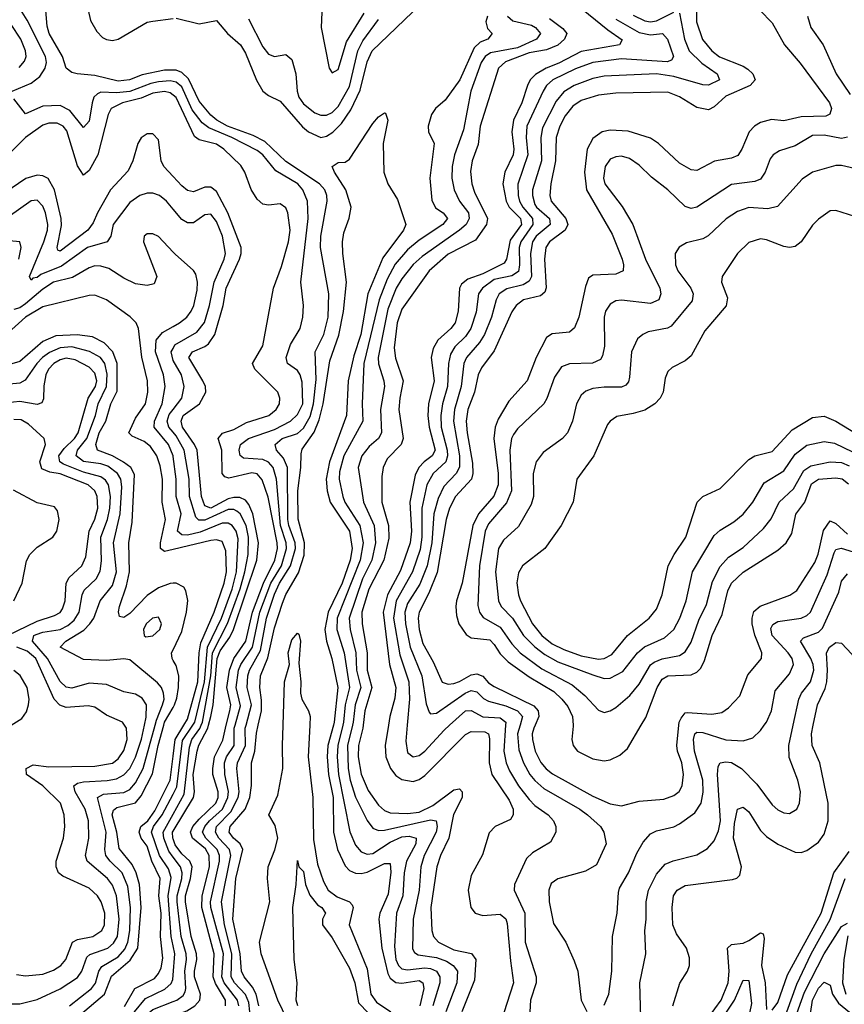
# Model space of a CAD drawing. Header units: inches. Extents: x 884549 to 1028252, y 526810 to 653624.
# Tile 743 of 1056: x 999470 to 1002319, y 589036 to 592437. Entities that reach past the tile are written whole.
import ezdxf

# ---------------------------------------------------------------- set-up
doc = ezdxf.new("R2010")
doc.units = ezdxf.units.IN
doc.header["$MEASUREMENT"] = 0
for name, color, linetype in [('A9598', 7, 'Continuous'), ('A9599', 7, 'Continuous'), ('B0508', 7, 'Continuous'), ('B0509', 7, 'Continuous')]:
    doc.layers.add(name, color=color, linetype=linetype)

msp = doc.modelspace()

# ---------------------------------------------------------------- linework, layer by layer
at = {"layer": 'A9598', "color": 5}
for points, elevation in [([(999410, 589037.7), (999470, 589036.9), (999530, 589052.1), (999610, 589088.9), (999670, 589127.9), (999685.1, 589150), (999701.5, 589198.5), (999711.9, 589208.1), (999774.4, 589230), (999793.7, 589246.3), (999808.3, 589270), (999814, 589330), (999804.9, 589410), (999790, 589447), (999773, 589470), (999703.4, 589530), (999697.5, 589550), (999708.3, 589610), (999708.1, 589670), (999696.6, 589710), (999661.1, 589770), (999657.4, 589790), (999670, 589799.4), (999690, 589804.4), (999771.8, 589808.2), (999804.9, 589815.1), (999830, 589828.8), (999850, 589849.7), (999870, 589889.6), (999891.2, 589951.2), (999901.4, 590000)], 2160), ([(999458.3, 589138.3), (999490, 589133.9), (999550, 589139.9), (999586.3, 589153.7), (999612.5, 589170), (999629.4, 589190.6), (999651.9, 589250), (999670, 589259.7), (999722.4, 589270), (999753.1, 589290), (999763.4, 589310), (999763.7, 589350), (999751.4, 589390), (999738.9, 589410), (999710, 589437.3), (999618.4, 589478.4), (999603.9, 589490), (999595.4, 589510), (999595.9, 589530), (999620.8, 589610), (999626, 589650), (999623.2, 589690), (999610.4, 589730), (999550, 589789.9), (999493.3, 589830), (999491.9, 589850), (999516.7, 589863.3), (999570, 589856.4), (999730, 589858.8), (999790, 589868.8), (999810, 589883.3), (999830, 589912.7), (999841, 589950), (999839.1, 589990), (999832.2, 590000)], 2180), ([(999642.2, 589030), (999718.2, 589090), (999731.3, 589108.7), (999743.6, 589150), (999753.8, 589166.2), (999810, 589199.8), (999833.4, 589226.5), (999844, 589250), (999850, 589290), (999852.4, 589370), (999843, 589443), (999824.3, 589490), (999782, 589530), (999767.5, 589550), (999764.1, 589570), (999768.3, 589630), (999738.3, 589750), (999758.9, 589761.1), (999830, 589767.4), (999850, 589777.7), (999870, 589801.1), (999896.7, 589850), (999937.9, 590000)], 2140), ([(999680.2, 588999.8), (999763.1, 589070), (999787.1, 589132.9), (999852.1, 589187.9), (999877.9, 589230), (999889.4, 589370), (999883.5, 589450), (999872.2, 589490), (999858.5, 589518.5), (999813.3, 589573.3), (999806, 589630), (999789.8, 589690.2), (999793.8, 589706.2), (999805, 589715.1), (999870, 589732.1), (999890, 589756.3), (999928.3, 589831.7), (999948.3, 589930), (999967.5, 590000)], 2120), ([(999831.8, 589028.2), (999867.6, 589090), (999935.1, 589124.9), (999950, 589141.7), (999958.8, 589161.2), (999964.6, 589195.4), (999956.9, 589270), (999958.7, 589350), (999950.8, 589410), (999955.4, 589470), (999926.5, 589530), (999910, 589581.8), (999889.8, 589610), (999883.1, 589630), (999888, 589650), (999912.1, 589670), (999936.5, 589703.5), (999990, 589810), (1000000, 589893.3)], 2080), ([(1000000, 589237.7), (999992.8, 589270), (999982.8, 589410), (999993.5, 589473.5), (999983.7, 589503.7), (999953.5, 589550), (999925.4, 589630), (999932.3, 589650), (999962.7, 589690), (1000000, 589761.9)], 2060), ([(1000000, 589544.3), (999984.8, 589564.8), (999967.4, 589610), (999965.2, 589630), (1000000, 589693)], 2040), ([(1000000, 589607.3), (999999.1, 589610), (999998, 589630), (1000000, 589633.3)], 2020), ([(1000000, 588402.6), (999969, 588450), (999912.5, 588647.5), (999902.8, 588702.8), (999890, 588726.8), (999859.3, 588739.3), (999738.9, 588758.9), (999712.6, 588770), (999701.8, 588790), (999728.3, 588830), (999752.9, 588890), (999805, 588955), (999866.7, 589010), (999904, 589056), (999971.9, 589088.1), (999992.8, 589107.2), (999998.7, 589121.3), (1000000, 589136.6)], 2060), ([(1000000, 588576.2), (999994.4, 588610), (999955.6, 588735.6), (999936.6, 588770), (999910, 588788), (999870, 588797.7), (999787.8, 588787.8), (999773.7, 588793.7), (999767.5, 588810), (999782.5, 588857.5), (999849.1, 588950.9), (999930, 589017.8), (1000000, 589044.9)], 2040)]:
    msp.add_lwpolyline(points, dxfattribs=dict(at, elevation=elevation))
at = {"layer": 'A9599', "color": 5}
for points, elevation in [([(1000000, 592262.8), (999970, 592262.5), (999892.8, 592247.2), (999848.9, 592230), (999810, 592225.5), (999730, 592244.8), (999669, 592250), (999650, 592254.8), (999630, 592269.8), (999617.5, 592310), (999572.1, 592390), (999564.6, 592415.4), (999545, 592650)], 1940), ([(999443.5, 592190), (999510, 592218.6), (999539, 592241), (999558.1, 592270), (999562, 592290), (999558.6, 592310), (999495.4, 592435.4), (999472.3, 592472.3), (999401.2, 592541.2)], 1960), ([(999706.7, 592470), (999714.6, 592434.6), (999736, 592396), (999756.3, 592376.3), (999770, 592368.4), (999790, 592365), (999810, 592370.6), (999910, 592428.5), (999930, 592432.8), (1000000, 592441.8)], 1940), ([(999468.2, 592271.8), (999486.5, 592293.5), (999491.8, 592310), (999490.3, 592330), (999474.2, 592370), (999440.3, 592420.3)], 1980), ([(1000000, 592223.8), (999990, 592225.7), (999950, 592222.9), (999922.9, 592217.1), (999850, 592189.6), (999804.2, 592184.2), (999750, 592187.1), (999738.4, 592181.6), (999726.5, 592170), (999719.8, 592150), (999710, 592086.9), (999690, 592064.9), (999643.2, 592123.2), (999610, 592141.3), (999550, 592138.7), (999490, 592112), (999450, 592163.9)], 1960), ([(1000000, 592176.5), (999990, 592184.6), (999970, 592189.5), (999930, 592184), (999890, 592166.5), (999825.1, 592150), (999785.6, 592130), (999775.8, 592110), (999739.9, 591970), (999710, 591916.5), (999690, 591900.7), (999670, 591932.9), (999633.2, 592053.2), (999619.9, 592070), (999599.4, 592079.4), (999570, 592080.1), (999550, 592073.1), (999489.4, 592030.6), (999430, 591970.3)], 1980), ([(1000000, 591896.1), (999968.5, 591930), (999959, 591950), (999950, 592022.4), (999930, 592042.6), (999910, 592042.7), (999890, 592028.9), (999878.3, 592010), (999861.2, 591950), (999844.7, 591915.3), (999784.1, 591850), (999738.6, 591770), (999724.2, 591735.8), (999705.5, 591710), (999610, 591637.5), (999601.6, 591641.6), (999598.8, 591650), (999613.8, 591726.2), (999612.9, 591750), (999590, 591850), (999568.6, 591888.6), (999550, 591898), (999530, 591900.1), (999491.6, 591888.4), (999370, 591806.9)], 2020), ([(1000000, 591782.7), (999976.7, 591810), (999953.2, 591830), (999930, 591838.3), (999910, 591837.6), (999885, 591830), (999850, 591805.8), (999792.6, 591730), (999784.7, 591690), (999771.6, 591670), (999704.2, 591650), (999613.9, 591586.1), (999543.3, 591556.7), (999530, 591546.5), (999515.7, 591544.3), (999510, 591537.6), (999503.6, 591550), (999553.6, 591670), (999565.7, 591710), (999566.9, 591730), (999558.9, 591770), (999550, 591793.5), (999530, 591813.9), (999510, 591811.6), (999430, 591754.8)], 2040), ([(1000000, 591633.9), (999950, 591688.7), (999930, 591697.7), (999910, 591697.2), (999900.3, 591690), (999897.2, 591670), (999943.9, 591550), (999935, 591525), (999910, 591518.5), (999870, 591525.2), (999830, 591544.1), (999777.9, 591577.9), (999750, 591586.2), (999730, 591586.5), (999710, 591579.9), (999652.8, 591547.2), (999586.5, 591530), (999550, 591506.7), (999490, 591455.5), (999470, 591442), (999450, 591436.2)], 2060), ([(999466.9, 591610), (999475.3, 591650), (999470, 591669.6), (999410, 591675.7)], 2060), ([(1000000, 590607.3), (999970, 590600.3), (999956.4, 590610), (999956, 590630), (999973.9, 590710), (999962.7, 590770), (999963.6, 590850), (999955.4, 590895.4), (999943.9, 590930), (999922.2, 590962.2), (999899.8, 590979.8), (999858.5, 590998.5), (999847.1, 591010), (999870, 591060.4), (999904, 591110), (999912.1, 591150), (999911.5, 591190), (999891.4, 591271.4), (999880.1, 591370), (999872.6, 591390), (999851.2, 591411.2), (999769.6, 591469.6), (999730, 591485.6), (999710, 591485), (999550, 591444.8), (999490.1, 591410), (999430, 591355.2)], 2080), ([(1000000, 590927.9), (999999.7, 590930), (999984.5, 590970), (999935, 591030), (999935.3, 591050), (999961.7, 591110), (999972.7, 591170), (999966.4, 591210), (999939.7, 591290), (999941.3, 591330), (999963.4, 591356.6), (1000000, 591377.6)], 2060), ([(1000000, 590490.5), (999990, 590489.9), (999950, 590474.2), (999910, 590447.8), (999850, 590385.5), (999830, 590372.2), (999815.1, 590375.1), (999811.4, 590391.4), (999815.1, 590410), (999839, 590481), (999849.3, 590530), (999846.9, 590630), (999858.6, 590701.4), (999866, 590866), (999854, 590890), (999829, 590909), (999790.4, 590930), (999738.2, 590950), (999733.2, 590970), (999745, 591010), (999767.4, 591050), (999785.2, 591110), (999806.1, 591153.9), (999807.1, 591250), (999791.5, 591290), (999761.3, 591321.3), (999721.4, 591341.4), (999668.6, 591348.6), (999594.6, 591345.4), (999550, 591326), (999470, 591255.9), (999410, 591239)], 2120), ([(999937.9, 590000), (999942.6, 590017.4), (999963.6, 590070), (999968.8, 590090), (999967.1, 590110), (999959.7, 590130), (999946.4, 590146.4), (999850, 590225.5), (999829.3, 590229.3), (999770, 590223.5), (999690, 590226.3), (999609.9, 590270), (999629.1, 590290), (999691.4, 590328.6), (999712.2, 590350), (999725.9, 590370), (999748, 590430), (999790, 590482.7), (999804.8, 590530), (999794.2, 590630), (999817.5, 590730), (999823.1, 590823.1), (999819.5, 590850), (999807.5, 590870), (999774.9, 590894.9), (999750, 590902.9), (999690.6, 590910.6), (999665.2, 590930), (999670, 590950), (999701.7, 590990), (999731.6, 591070), (999741.2, 591110), (999770.3, 591169.7), (999772.6, 591212.6), (999763.9, 591250), (999749.5, 591270), (999711.3, 591291.3), (999650, 591307.1), (999610, 591303.9), (999572.6, 591287.4), (999549.2, 591270.8), (999529.3, 591250), (999488.2, 591191.8), (999470, 591182.1), (999410, 591175.6)], 2140), ([(1000000, 591260), (999993.8, 591290), (1000000, 591301.5)], 2040), ([(999901.4, 590000), (999907.1, 590027.1), (999907.8, 590070), (999893.1, 590093.1), (999870, 590107.1), (999830, 590115.4), (999770, 590141), (999710, 590145.6), (999650, 590128.1), (999630, 590131.4), (999610, 590151.2), (999566.4, 590230), (999514.5, 590290), (999519.2, 590310), (999526.4, 590313.6), (999550, 590321.8), (999610, 590330.8), (999635.9, 590344.1), (999657.7, 590362.3), (999675.7, 590390), (999685.9, 590450), (999693.2, 590466.8), (999734, 590506), (999748.1, 590531.9), (999752.8, 590567.2), (999749.7, 590650), (999773.7, 590710), (999781.2, 590750), (999783.5, 590790), (999776.3, 590830), (999766, 590846), (999750, 590858.3), (999690, 590873.9), (999621.7, 590901.7), (999608.5, 590910), (999604.6, 590930), (999624, 590956), (999659.2, 590990), (999671.6, 591010), (999706.2, 591130), (999731.4, 591170), (999736.1, 591190), (999730, 591216.6), (999710, 591237.4), (999661.6, 591261.6), (999630, 591267.6), (999610, 591262.3), (999588.1, 591250), (999569.5, 591230), (999559.8, 591210), (999552.7, 591172.7), (999552.1, 591127.9), (999545.9, 591114.1), (999530, 591107.6), (999470, 591118.6), (999426, 591114)], 2160), ([(1000000, 591011.8), (999984.8, 591030), (999979.1, 591050), (999986.6, 591073.4), (1000000, 591090.8)], 2040), ([(999427.9, 590310), (999530, 590359.6), (999590, 590378.6), (999610, 590389.7), (999618.3, 590401.7), (999627.5, 590430), (999630.6, 590490), (999641.2, 590510), (999684.3, 590550), (999698.7, 590581.3), (999710.1, 590669.9), (999730, 590711.5), (999740.1, 590750), (999737.9, 590790), (999729.3, 590810), (999706, 590830), (999610, 590867.9), (999574.1, 590874.1), (999546, 590886), (999539.5, 590910), (999559.5, 590970), (999554.7, 590990), (999500, 591040), (999474.7, 591054.7), (999450, 591056.3)], 2180), ([(999449.1, 590430), (999477.9, 590490), (999492.8, 590567.2), (999504.3, 590590), (999530, 590614.4), (999584.9, 590650), (999598, 590670), (999606, 590710), (999600.2, 590740.2), (999590, 590754), (999530, 590768.5), (999448.5, 590811.5)], 2220), ([(999832.2, 590000), (999825.3, 590010), (999770, 590035), (999730, 590061.8), (999707, 590067), (999630, 590060.7), (999608.6, 590068.6), (999589.5, 590089.5), (999525.3, 590230), (999495.9, 590255.9), (999459.7, 590270)], 2180), ([(1000000, 590223.4), (999996.2, 590230), (999994.9, 590250), (1000000, 590260.7)], 2120), ([(999440.7, 590000), (999477.3, 590022.7), (999493.7, 590046.3), (999500.5, 590070), (999502.6, 590090), (999495.4, 590130), (999472, 590172), (999450, 590189.3)], 2220), ([(999967.5, 590000), (999970.2, 590009.8), (1000000, 590061)], 2120)]:
    msp.add_lwpolyline(points, dxfattribs=dict(at, elevation=elevation))
at = {"layer": 'A9599', "color": 5, "elevation": 2140}
msp.add_lwpolyline([(999950, 590372.7), (999928.4, 590370), (999907, 590350), (999897.5, 590330), (999899.5, 590310), (999905.6, 590305.6), (999930, 590308.1), (999954.5, 590330), (999959.5, 590350)], close=True, dxfattribs=at)
at = {"layer": 'B0508', "color": 5}
for points, elevation in [([(1000000, 589693), (1000038, 589762), (1000056.1, 589923.9), (1000065.2, 589950), (1000092, 589988.1), (1000096.9, 590000)], 2040), ([(1000000, 589893.3), (1000006.8, 589950), (1000037.3, 590000)], 2080), ([(1000000, 589633.3), (1000070.8, 589750), (1000074.3, 589770), (1000069.6, 589830), (1000082.6, 589910), (1000089, 589931), (1000119.8, 589990), (1000122.5, 590000)], 2020), ([(1000000, 589761.9), (1000013, 589787), (1000032.9, 589947.1), (1000068, 590000)], 2060), ([(1000181.3, 589030), (1000180.9, 589050), (1000147, 589107), (1000138.3, 589130), (1000142, 589210), (1000098.8, 589370), (1000100.7, 589410), (1000125.9, 589510), (1000125, 589550), (1000112.4, 589572.4), (1000066.7, 589610), (1000060.2, 589630), (1000068.5, 589650), (1000090, 589675.4), (1000147.3, 589730), (1000155.4, 589750), (1000155.2, 589770), (1000136.9, 589830), (1000137.6, 589850), (1000142.8, 589890), (1000171.3, 589948.7), (1000183.7, 590000)], 1980), ([(1000227.5, 589030), (1000222.2, 589050), (1000176.2, 589110), (1000168.6, 589130), (1000173.6, 589210), (1000130.1, 589370), (1000129.3, 589390), (1000160.8, 589530), (1000159.8, 589550), (1000151.9, 589570), (1000113.5, 589610), (1000102.1, 589630), (1000109.1, 589650), (1000125.9, 589670), (1000170.5, 589710), (1000189.6, 589750), (1000190.9, 589770.9), (1000178.9, 589830), (1000177.6, 589870), (1000184.4, 589890), (1000211, 589930), (1000211.1, 589990), (1000214, 590000)], 1960), ([(1000265.2, 589010), (1000261.7, 589041.7), (1000250, 589069.2), (1000212.1, 589110), (1000200.5, 589130), (1000203.4, 589210), (1000177.8, 589310), (1000167, 589390), (1000199.2, 589550), (1000194.4, 589570), (1000157.7, 589610), (1000146.1, 589630), (1000149.6, 589650), (1000199.8, 589700.2), (1000225.2, 589750), (1000228.2, 589770), (1000219.7, 589850), (1000222.3, 589870), (1000250, 589930), (1000249.2, 589990), (1000251.9, 590000)], 1940), ([(1000296.7, 589030), (1000286.5, 589070), (1000274.2, 589094.2), (1000245.1, 589130), (1000236.3, 589150), (1000232, 589210), (1000206.9, 589330), (1000217, 589470), (1000240.4, 589570), (1000232.1, 589590), (1000208.4, 589610), (1000193.2, 589630), (1000197, 589650), (1000249.1, 589710), (1000265.3, 589750), (1000271.4, 589791.4), (1000270.7, 589870), (1000282.1, 589910), (1000287.6, 589972.4), (1000293.9, 590000)], 1920), ([(1000410.7, 588950), (1000361.9, 589050), (1000304.2, 589210), (1000298.6, 589250), (1000334.2, 589390), (1000325.8, 589470), (1000328, 589510), (1000351.2, 589568.8), (1000361.5, 589610), (1000353.2, 589653.2), (1000330.6, 589690), (1000362, 589758), (1000379.3, 589850), (1000377.6, 589930), (1000380, 590000)], 1880), ([(1000472.6, 590000), (1000467.2, 589890), (1000482.7, 589750), (1000484.9, 589604.9), (1000499.5, 589519.5), (1000519.4, 589459.4), (1000536.3, 589430), (1000566.8, 589406.8), (1000609.5, 589389.5), (1000618.9, 589378.9), (1000622.2, 589370), (1000608.5, 589310), (1000670, 589158), (1000683.5, 589070), (1000703.3, 589043.3), (1000752.9, 589010)], 1880), ([(1000554, 590000), (1000535.2, 589930), (1000532.6, 589890), (1000537.5, 589830), (1000553.5, 589750), (1000554.6, 589630), (1000568.6, 589570), (1000594.1, 589514.1), (1000610, 589498.3), (1000630, 589488.2), (1000650, 589486.9), (1000670, 589491.5), (1000730, 589522), (1000750, 589522.4), (1000752.5, 589492.5), (1000743.7, 589416.3), (1000714.5, 589350), (1000711.2, 589330), (1000721.2, 589230), (1000742.5, 589142.5), (1000750, 589125.5), (1000770, 589110.6), (1000790, 589108.8), (1000850, 589117.8), (1000862.5, 589110), (1000865.9, 589090), (1000852, 589030)], 1920), ([(1000586.4, 590000), (1000568.7, 589930), (1000566.5, 589890), (1000571.4, 589830), (1000610.9, 589630.9), (1000630, 589585.1), (1000650, 589562), (1000670, 589554.3), (1000690, 589557.1), (1000750, 589595.6), (1000790, 589613.6), (1000816.2, 589616.2), (1000839.6, 589610), (1000838.3, 589590), (1000807, 589530), (1000798.2, 589490), (1000794.1, 589410), (1000772.2, 589350), (1000765.2, 589234.8), (1000769.9, 589189.9), (1000778.8, 589170), (1000790, 589158.4), (1000810, 589154.6), (1000870, 589161.8), (1000890, 589159.5), (1000910.4, 589150), (1000921.2, 589130), (1000921.7, 589110), (1000897.9, 589030)], 1940), ([(1000619.9, 590000), (1000602.8, 589930), (1000604.4, 589850), (1000611.7, 589810), (1000630.8, 589750.8), (1000670, 589670.8), (1000690, 589644.6), (1000710, 589636.1), (1000730, 589637.1), (1000890, 589672.5), (1000909.2, 589669.2), (1000912.6, 589650), (1000909, 589630), (1000867.8, 589550), (1000856.5, 589510), (1000850.3, 589430), (1000829.2, 589330), (1000827.6, 589227.6), (1000834, 589214), (1000846.4, 589206.4), (1000910, 589197.6), (1000944.3, 589184.3), (1000968.3, 589170), (1000983.2, 589150), (1000980.1, 589110), (1000942.6, 589010)], 1960), ([(1000656.4, 590000), (1000655.1, 589990), (1000641.2, 589930), (1000639.5, 589890), (1000650.2, 589830.2), (1000674.1, 589774.1), (1000710, 589723.4), (1000730, 589705.5), (1000750, 589697), (1000810, 589695.2), (1000850, 589699.9), (1000897.3, 589722.7), (1000970, 589777.1), (1000990, 589780.5), (1000998.9, 589770), (1000999.3, 589750), (1000968.8, 589691.3), (1000952.9, 589610), (1000924.2, 589550), (1000911.8, 589510), (1000890.6, 589370), (1000894.1, 589290), (1000900.3, 589270), (1000916.6, 589250), (1000970, 589223.8), (1001030.9, 589210.9), (1001046.5, 589190), (1001041.6, 589118.4), (1000997.2, 589010)], 1980), ([(1000744.2, 590000), (1000732.5, 589930), (1000734.8, 589890), (1000750.8, 589850), (1000770, 589825.8), (1000790, 589812.7), (1000830, 589805.2), (1000850, 589811.9), (1000870, 589826.4), (1001010, 589968), (1001030, 589977.6), (1001076.8, 589976.8), (1001090.3, 589970.3), (1001093.3, 589953.3), (1001091.8, 589870), (1001101.8, 589830), (1001161.2, 589741.2), (1001175.3, 589710), (1001174.9, 589690), (1001165.7, 589674.3), (1001113.2, 589650), (1001092.4, 589627.6), (1001068.6, 589551.4), (1001030, 589480.4), (1001019.5, 589430), (1001028.9, 589370), (1001044.1, 589350), (1001070, 589341.8), (1001130, 589346.5), (1001150, 589331.4), (1001154.8, 589314.8), (1001165.4, 589185.4), (1001176.5, 589110), (1001131.9, 588970)], 2020), ([(1000809.1, 590000), (1000804.5, 589944.5), (1000810, 589906), (1000830, 589890.1), (1000850, 589895.5), (1000870, 589909.6), (1000936.8, 589983.2), (1000955.2, 590000)], 2040), ([(1001149.1, 590000), (1001142.9, 589910), (1001150.4, 589870), (1001162.1, 589842.1), (1001193.4, 589790), (1001230, 589742.8), (1001250, 589721.9), (1001296.3, 589690), (1001314.6, 589670), (1001323, 589650), (1001322.3, 589630), (1001304.2, 589595.8), (1001241.7, 589558.3), (1001221.1, 589538.9), (1001179.8, 589450), (1001179.1, 589430), (1001215.6, 589350), (1001216.6, 589250), (1001254.6, 589130), (1001254.1, 589110), (1001235.2, 589050), (1001229.6, 588950)], 2040), ([(1001198.8, 590000), (1001190.3, 589970), (1001195.2, 589915.2), (1001210.9, 589870), (1001232.8, 589830), (1001250, 589808.4), (1001281.4, 589781.4), (1001405.1, 589710), (1001432, 589690), (1001476.8, 589650), (1001488.6, 589630), (1001496.9, 589590), (1001462.8, 589517.2), (1001424.7, 589495.3), (1001330, 589469.1), (1001306.9, 589453.1), (1001297.9, 589430), (1001299, 589390), (1001314.6, 589314.6), (1001357.4, 589250), (1001385.6, 589185.6), (1001398, 589150), (1001410.3, 589050.3), (1001430, 589010.6)], 2060), ([(1001250.7, 590000), (1001246.2, 589990), (1001241, 589970), (1001242, 589950), (1001250.9, 589910), (1001270.4, 589870.4), (1001288.8, 589848.7), (1001311.3, 589831.4), (1001450, 589754.2), (1001510, 589728.5), (1001550, 589721.4), (1001610, 589737.3), (1001696, 589744), (1001730, 589756.4), (1001748.7, 589771.3), (1001758.6, 589790), (1001764.2, 589830), (1001758.2, 589870), (1001743.3, 589910), (1001740.9, 589930), (1001748, 590000)], 2080), ([(1001382.7, 590000), (1001383, 589997), (1001377.8, 589950), (1001382.4, 589930), (1001397.9, 589910), (1001450, 589884.2), (1001490, 589876.9), (1001510, 589879.7), (1001543.7, 589896.3), (1001570, 589919.8), (1001617.5, 590000)], 2120), ([(1001490, 589032.2), (1001505.5, 589070), (1001515.9, 589150), (1001518.7, 589270), (1001534.5, 589350), (1001538.7, 589421.3), (1001543.1, 589436.9), (1001574.2, 589490), (1001602.5, 589557.4), (1001624.3, 589595.7), (1001650, 589624.3), (1001670, 589634.8), (1001730, 589648.2), (1001750, 589658.6), (1001803.2, 589696.8), (1001824.5, 589730), (1001831.9, 589768.1), (1001830, 589809.4), (1001801.6, 589910), (1001797.8, 589950), (1001802.9, 589970), (1001810, 589976), (1001830, 589974.7), (1001910, 589949.7), (1001970, 589945.6), (1002003.4, 589956.6), (1002030, 589981.5), (1002042.9, 590000)], 2060), ([(1001617, 588950), (1001612.3, 589110), (1001633.1, 589210), (1001629.9, 589289.9), (1001634.9, 589330), (1001634.5, 589390), (1001643.1, 589430), (1001670, 589484.6), (1001700.8, 589519.2), (1001728.3, 589531.7), (1001810, 589552.1), (1001846.1, 589573.9), (1001870, 589600.7), (1001884.7, 589635.3), (1001891.6, 589670), (1001880.9, 589830), (1001883.3, 589856.7), (1001889.9, 589870.1), (1001910, 589873.7), (1001930, 589870.4), (1001964.6, 589850), (1002016.6, 589796.6), (1002070, 589724.9), (1002090, 589707.2), (1002110, 589696.5), (1002130, 589694.7), (1002154.8, 589710), (1002164, 589730), (1002167.7, 589770), (1002158.3, 589810), (1002128.4, 589888.4), (1002127.2, 589930), (1002142.5, 590000)], 2040), ([(1001726.3, 589030), (1001751.3, 589108.7), (1001777.5, 589150), (1001784.2, 589170), (1001784.4, 589195.6), (1001774.4, 589230), (1001739.5, 589279.5), (1001727.4, 589310), (1001724.8, 589370), (1001729.4, 589410), (1001742, 589430), (1001770, 589446.2), (1001932.8, 589467.2), (1001948.5, 589471.5), (1001958.1, 589481.9), (1001963.7, 589510), (1001936.7, 589610), (1001939.4, 589660.6), (1001950, 589709.3), (1001970, 589716.6), (1001990, 589700.1), (1002030, 589636.4), (1002050, 589615.6), (1002090, 589589.2), (1002150, 589561.2), (1002170, 589560.1), (1002190, 589567.3), (1002230, 589596.2), (1002250, 589623.5), (1002263.1, 589670), (1002263.8, 589730), (1002235.2, 589870), (1002208.4, 589930), (1002206, 589970), (1002212.1, 590000)], 2020), ([(1000000, 588995.5), (1000047, 589013), (1000075.2, 589030), (1000092.3, 589050), (1000094.1, 589070), (1000073.7, 589130), (1000073.5, 589150), (1000082.5, 589190), (1000081.3, 589210), (1000061.9, 589270), (1000042.4, 589390), (1000042.8, 589410), (1000060.3, 589470), (1000065.6, 589510), (1000058.3, 589530), (1000030, 589555.2), (1000007, 589586.9), (1000000, 589607.3)], 2020), ([(1000000, 589044.9), (1000013.1, 589050), (1000034.3, 589065.7), (1000041.2, 589078.8), (1000044, 589090), (1000040, 589150), (1000046.8, 589190), (1000045.3, 589210), (1000028.2, 589270), (1000014, 589390), (1000014.1, 589410), (1000030, 589470), (1000030.8, 589490), (1000025.3, 589510), (1000000, 589544.3)], 2040), ([(1002070, 589015.2), (1002090, 589041.7), (1002122.8, 589137.2), (1002239.3, 589350), (1002283.5, 589490), (1002336.4, 589563.6)], 1980), ([(1000430.5, 589030), (1000425.5, 589050), (1000428.2, 589110), (1000418, 589190), (1000413.4, 589370), (1000424.7, 589450), (1000430, 589532), (1000434, 589510), (1000450, 589494), (1000457.9, 589450), (1000472.8, 589412.8), (1000498.7, 589378.7), (1000513.8, 589370), (1000526.4, 589350), (1000516.4, 589330), (1000516.4, 589310), (1000550, 589264.9), (1000610, 589160.7), (1000627.7, 589110), (1000640.9, 589040.9), (1000709.6, 588969.6)], 1860), ([(1002121.2, 589010), (1002155.1, 589104.9), (1002204.9, 589210), (1002271, 589329), (1002322.9, 589470)], 1960), ([(1002145, 588975), (1002182.4, 589077.6), (1002249.7, 589210), (1002310, 589304.7), (1002330, 589315.5)], 1940), ([(1001849.8, 588990.2), (1001894.4, 589050), (1001917.8, 589110), (1001921.6, 589150), (1001915.2, 589230), (1001930, 589242.6), (1001970, 589246.9), (1001990, 589255.6), (1002030, 589282.5), (1002039, 589279), (1002042.7, 589262.7), (1002033.3, 589170), (1002045.6, 589110), (1002050, 589017.3)], 1980), ([(1002331.8, 589271.8), (1002318.2, 589190), (1002312.8, 589110), (1002325.1, 589070)], 1940), ([(1000000, 589136.6), (1000006.2, 589210), (1000000, 589237.7)], 2060), ([(1001873, 588950), (1001940.1, 589050), (1001970, 589119.1), (1001990, 589117.3), (1001998.8, 589038.8), (1001979.9, 588950)], 1960), ([(1002197.1, 588962.9), (1002209.6, 589050), (1002230, 589091.2), (1002250, 589111.5), (1002270, 589101.5), (1002279, 589070), (1002298.9, 589038.9), (1002350, 588998.2)], 1920)]:
    msp.add_lwpolyline(points, dxfattribs=dict(at, elevation=elevation))
at = {"layer": 'B0509', "color": 5}
for points, elevation in [([(1001326.2, 592546.2), (1001502.7, 592402.7), (1001552, 592368), (1001542.4, 592350), (1001410, 592326.9), (1001333.1, 592286.9), (1001289.1, 592270), (1001251.7, 592248.2), (1001234, 592230), (1001224.1, 592210), (1001205.4, 592150), (1001175.8, 592090), (1001170.8, 592050), (1001177.7, 591990), (1001175, 591970), (1001146.7, 591910), (1001139.4, 591870), (1001151.2, 591810), (1001161.4, 591790), (1001200.8, 591750), (1001203.7, 591730), (1001164.7, 591675.3), (1001152, 591610), (1001144.1, 591595.9), (1001070, 591559.4), (1001018.9, 591541.1), (1000996.7, 591523.3), (1000989.4, 591510), (1000985.1, 591430), (1000975, 591390), (1000960.1, 591370), (1000915.3, 591330), (1000898.3, 591301.7), (1000892.2, 591270), (1000901.6, 591190), (1000883, 591110), (1000879.9, 591070), (1000884.6, 591030), (1000905.4, 590950), (1000895.5, 590930), (1000867.5, 590910), (1000849.5, 590890.5), (1000836.6, 590863.4), (1000817.8, 590770), (1000823.8, 590670), (1000818.6, 590630), (1000785.8, 590534.2), (1000741.3, 590450), (1000726, 590390), (1000748.2, 590210), (1000770, 590130), (1000766.6, 590093.4), (1000749.2, 590030), (1000744.2, 590000)], 2020), ([(1000515.8, 592515.8), (1000511.2, 592410), (1000539.2, 592270), (1000550, 592253.4), (1000570, 592265.5), (1000599, 592361), (1000660.5, 592459.5)], 1980), ([(1000010, 592443.1), (1000090, 592422.9), (1000150, 592435), (1000187.5, 592390), (1000232.3, 592350), (1000250, 592321.4), (1000288.2, 592228.2), (1000310, 592190.6), (1000330, 592175.3), (1000370, 592156), (1000446.8, 592066.8), (1000467.4, 592050), (1000510, 592030.7), (1000530, 592034.5), (1000551.7, 592048.3), (1000581.8, 592078.2), (1000613.7, 592126.3), (1000646.7, 592193.3), (1000670, 592291.3), (1000688.2, 592330), (1000854.9, 592490)], 1940), ([(1001809, 592470), (1001808.9, 592430), (1001828.8, 592368.8), (1001861.4, 592330), (1001888.6, 592308.6), (1001970, 592276.7), (1001986.1, 592266.1), (1002003.6, 592250), (1002011.3, 592230), (1001993.7, 592210), (1001910, 592173), (1001870, 592136.6), (1001850, 592126), (1001810, 592134.3), (1001750, 592171.1), (1001710, 592186.6), (1001530, 592183.9), (1001470, 592176.6), (1001410, 592157.6), (1001381.8, 592138.2), (1001354.9, 592105.1), (1001336.2, 592070), (1001324.2, 592030), (1001321.4, 591950), (1001305.1, 591870), (1001301.7, 591830), (1001306.6, 591810), (1001356.9, 591750), (1001363.7, 591730), (1001355, 591710), (1001300.5, 591670), (1001288.2, 591650), (1001282.9, 591610), (1001289.4, 591510.6), (1001284.4, 591495.6), (1001270, 591483.5), (1001210.8, 591469.2), (1001185, 591450), (1001170, 591427.6), (1001110, 591293.3), (1001065.3, 591234.7), (1001053.6, 591210), (1001041, 591150), (1001018.6, 591090), (1001012.8, 591050), (1001015.6, 591010), (1001034.9, 590905.1), (1001035.7, 590870), (1001031.1, 590850), (1000975.9, 590790), (1000955.2, 590750), (1000943.8, 590710), (1000912.2, 590527.8), (1000884.1, 590455.9), (1000850.6, 590390), (1000847.3, 590370), (1000850.5, 590330), (1000862.5, 590282.5), (1000898.4, 590218.4), (1000930, 590149), (1000950, 590141.3), (1000970, 590143.9), (1000990, 590150.3), (1001030, 590174.3), (1001050, 590177.4), (1001070, 590169.7), (1001090, 590146.4), (1001110, 590133.4), (1001246.9, 590066.9), (1001261.3, 590050), (1001264, 590030), (1001250.7, 590000)], 2080), ([(1002027.9, 592470), (1002070, 592426), (1002113.2, 592350), (1002166.6, 592286.6), (1002268, 592150), (1002275.2, 592130), (1002269.5, 592110.5), (1002255.4, 592104.6), (1002170, 592101.8), (1002110, 592088.2), (1002067.9, 592092.1), (1002030, 592082), (1002009.5, 592070), (1001990.1, 592049.9), (1001965, 591990), (1001951.5, 591968.5), (1001930, 591959), (1001871.2, 591948.8), (1001810, 591916.7), (1001790, 591919), (1001750, 591941.9), (1001677.7, 592010), (1001650, 592028.3), (1001572.6, 592052.6), (1001510, 592056), (1001482.8, 592050), (1001450, 592026.7), (1001430.8, 591990), (1001421.7, 591910), (1001428.8, 591850), (1001516.7, 591696.7), (1001551.4, 591610), (1001556.4, 591590), (1001554.8, 591570), (1001530, 591558.2), (1001450, 591554.4), (1001435.9, 591544.1), (1001424.5, 591515.5), (1001401.7, 591410), (1001387.1, 591372.9), (1001370, 591358.1), (1001310, 591352.4), (1001290, 591338.9), (1001254.2, 591270), (1001223.3, 591190), (1001160.1, 591119.9), (1001123.2, 591056.8), (1001112.5, 591030), (1001107.9, 590990), (1001123.1, 590870), (1001123, 590830), (1001108.3, 590791.7), (1001055.8, 590730), (1001035.2, 590690), (1000998.8, 590490), (1000979.2, 590430), (1000977.1, 590410), (1000979.2, 590379.2), (1000987.5, 590350), (1001013, 590313), (1001030, 590301.2), (1001094.4, 590294.4), (1001110, 590278.4), (1001130, 590246.2), (1001158.3, 590218.3), (1001230, 590166.6), (1001315.7, 590115.7), (1001343.2, 590090), (1001364.1, 590064.1), (1001379.9, 590030), (1001382.7, 590000)], 2120), ([(1001590, 592452.9), (1001630, 592433.7), (1001650, 592429.6), (1001670, 592433.3), (1001730, 592463.5)], 2060), ([(1000260.6, 592440.6), (1000310, 592343.8), (1000330, 592318.6), (1000350, 592310.2), (1000390, 592317.4), (1000410, 592299.3), (1000423.6, 592250), (1000428.6, 592190), (1000434.4, 592170), (1000450, 592146.1), (1000490, 592115.5), (1000510, 592107.6), (1000530, 592107.8), (1000550, 592116.6), (1000570, 592137.3), (1000610, 592206.5), (1000638.2, 592330), (1000655.7, 592364.3), (1000710, 592438.4)], 1960), ([(1001086.9, 592450), (1001080.5, 592430), (1001086.8, 592406.8), (1001102.2, 592390), (1001087.9, 592370), (1001060.8, 592359.2), (1001040.2, 592339.8), (1000990.7, 592229.3), (1000940.2, 592159.8), (1000907.2, 592130), (1000892.9, 592110), (1000881.3, 592070), (1000882.6, 592050), (1000902, 592010), (1000886.9, 591890), (1000893.9, 591813.9), (1000907.2, 591787.2), (1000933.2, 591770), (1000948.6, 591750), (1000932, 591730), (1000850, 591675.4), (1000810, 591642.2), (1000767.8, 591592.2), (1000739.2, 591540.8), (1000712, 591470), (1000658.6, 591250), (1000653.2, 591110), (1000655.4, 591050), (1000590, 590930), (1000575.3, 590875.3), (1000574.3, 590850), (1000586, 590790), (1000593.9, 590770), (1000645.6, 590690), (1000656.5, 590630), (1000646.3, 590570), (1000566.6, 590370), (1000566, 590330), (1000591.3, 590250), (1000609.8, 590130), (1000594.7, 590070), (1000588.9, 590010), (1000586.4, 590000)], 1940), ([(1001155.2, 592450), (1001173.6, 592433.6), (1001238.5, 592418.5), (1001252.5, 592410), (1001269.5, 592390), (1001255.3, 592370), (1001190, 592340.4), (1001097, 592323), (1001078.1, 592310), (1001064.7, 592290), (1001028.7, 592190), (1001003.5, 592056.5), (1000972.9, 591970), (1000964.2, 591930), (1000963.4, 591890), (1000970.8, 591850), (1000989.7, 591810), (1001020.6, 591770), (1001023.2, 591750), (1001012.2, 591730), (1000990, 591710.5), (1000860.3, 591619.7), (1000830, 591591.5), (1000790, 591541.5), (1000771.2, 591510), (1000742.5, 591437.5), (1000708.5, 591270), (1000710, 591248.9), (1000728.1, 591190), (1000730.1, 591170.1), (1000717.1, 591090), (1000720.3, 591010), (1000709.2, 590990.8), (1000677.3, 590962.7), (1000652.7, 590930), (1000639.1, 590890), (1000657.7, 590770), (1000694.2, 590690), (1000699.2, 590630), (1000687.2, 590570), (1000654.3, 590505.7), (1000607.9, 590370), (1000611.7, 590330), (1000631.9, 590250), (1000634.1, 590190), (1000648.3, 590130), (1000629.2, 590070), (1000622.4, 590010), (1000619.9, 590000)], 1960), ([(1001300.9, 592440.9), (1001346.7, 592406.7), (1001360.2, 592390), (1001352.2, 592370), (1001330, 592349.1), (1001290, 592333.6), (1001230, 592322.5), (1001148.2, 592291.8), (1001124.1, 592270), (1001060.5, 592070), (1001054.2, 592005.8), (1001033.1, 591950), (1001027.4, 591912.6), (1001032.5, 591870), (1001041.6, 591841.6), (1001086.9, 591750), (1001082.5, 591730), (1001044.9, 591675.1), (1000950, 591626.9), (1000885.3, 591570), (1000790, 591437.6), (1000774.8, 591390), (1000764, 591304), (1000768.3, 591268.3), (1000795, 591190), (1000783.1, 591130), (1000780.5, 591090), (1000795.2, 590990), (1000787.9, 590970), (1000739.6, 590920.3), (1000725.5, 590890), (1000721.1, 590858.9), (1000721.6, 590770), (1000744.7, 590690), (1000745.6, 590645.6), (1000728.5, 590570), (1000676.8, 590470), (1000652, 590390), (1000653.4, 590350), (1000670, 590250), (1000670.6, 590190), (1000687.2, 590130), (1000662.8, 590050), (1000656.4, 590000)], 1980), ([(1001530, 592438.7), (1001610, 592392.9), (1001650, 592384.8), (1001691.1, 592390), (1001708.7, 592370), (1001729.5, 592310), (1001722.6, 592297.4), (1001707.8, 592292.2), (1001550, 592302.1), (1001450, 592289.9), (1001390, 592267.3), (1001312.1, 592230), (1001290.4, 592210), (1001278.3, 592190), (1001222.6, 592070), (1001220.4, 592030), (1001226.3, 591970), (1001191.3, 591868.7), (1001192.2, 591830), (1001197.3, 591810), (1001208, 591790), (1001241.8, 591750), (1001242.6, 591730), (1001201.7, 591670), (1001196.4, 591650), (1001197.2, 591590), (1001193, 591567), (1001170, 591552.3), (1001110, 591539.3), (1001069.7, 591510), (1001055.7, 591490), (1001047.4, 591427.4), (1001029, 591371), (1001010, 591342.7), (1000973.3, 591306.7), (1000958.3, 591281.7), (1000951.1, 591250), (1000948.4, 591170), (1000930.8, 591110), (1000925, 591070), (1000926.4, 591030), (1000947.5, 590950), (1000948.5, 590930), (1000942.4, 590910), (1000898.5, 590870), (1000877.2, 590830), (1000859.3, 590750), (1000859.9, 590650), (1000853.3, 590606.7), (1000826.7, 590530), (1000771.2, 590430), (1000762, 590370), (1000783.3, 590243.3), (1000814.6, 590150), (1000816.5, 590090), (1000809.1, 590000)], 2040), ([(1001750, 592459.8), (1001767, 592370), (1001783.8, 592330), (1001827.3, 592287.3), (1001879.8, 592250), (1001888.4, 592230), (1001850, 592211.7), (1001830, 592212.1), (1001730, 592241), (1001670, 592250.7), (1001490, 592242.7), (1001450, 592233.8), (1001385.8, 592210), (1001350, 592187.9), (1001323.6, 592156.4), (1001275.9, 592064.1), (1001270.3, 592030), (1001272.7, 591950), (1001242.2, 591850), (1001241.4, 591830), (1001250, 591799.3), (1001255.2, 591790), (1001300.4, 591750), (1001302.5, 591730), (1001254.7, 591690), (1001241.4, 591670), (1001234.6, 591630), (1001238.2, 591550), (1001230, 591533.7), (1001210, 591521.5), (1001153, 591507), (1001126.9, 591490), (1001116, 591470), (1001100.1, 591410), (1001076.1, 591350), (1001058.3, 591321.7), (1001014.3, 591270), (1001004.9, 591250), (1000994.9, 591170), (1000972.5, 591090), (1000968.7, 591050), (1000989.8, 590930), (1000989.2, 590890.8), (1000978.6, 590870), (1000935.1, 590824.9), (1000916.4, 590783.6), (1000901.2, 590730), (1000894.5, 590630), (1000878, 590550), (1000852.7, 590487.3), (1000810, 590420.7), (1000800.9, 590390), (1000803.5, 590350), (1000819.6, 590270), (1000859.2, 590170), (1000873.9, 590073.9), (1000884.7, 590044.7), (1000890, 590039.4), (1000910, 590041.3), (1001009.1, 590110.9), (1001030, 590119.2), (1001050, 590114.6), (1001072.6, 590092.6), (1001090, 590082.6), (1001150, 590067.1), (1001189.5, 590049.5), (1001207.4, 590030), (1001198.8, 590000)], 2060), ([(1002191.9, 592450), (1002203.7, 592410), (1002246.3, 592350), (1002291.8, 592250), (1002339.2, 592179.2)], 2140), ([(1000251.9, 590000), (1000270.7, 590070), (1000256.1, 590130), (1000257.7, 590170), (1000263.8, 590190), (1000302.5, 590257.5), (1000323.1, 590370), (1000350, 590452.5), (1000367.7, 590490), (1000405.7, 590550), (1000423.1, 590610), (1000422.3, 590630), (1000400, 590690), (1000396.8, 590710), (1000394.9, 590890), (1000381.9, 590921.9), (1000357.1, 590950), (1000353, 590970), (1000377.1, 590990), (1000430, 591008.1), (1000450, 591025.7), (1000473.4, 591066.6), (1000485.6, 591110), (1000493.9, 591193.9), (1000491.4, 591290), (1000521.3, 591350), (1000535.8, 591410), (1000537.9, 591490), (1000509.7, 591650), (1000510.9, 591690), (1000532, 591810), (1000531.7, 591830), (1000524.3, 591850), (1000506.3, 591870), (1000390, 591947.2), (1000316.7, 592016.7), (1000276.7, 592036.7), (1000188.3, 592070), (1000150.7, 592090), (1000130, 592107.3), (1000090, 592156.1), (1000053.3, 592233.3), (1000030, 592254.8), (1000010, 592262.9), (1000000, 592262.8)], 1940), ([(1000214, 590000), (1000233.4, 590066.6), (1000218, 590130), (1000226.1, 590190), (1000233.7, 590210), (1000274.7, 590270), (1000299.3, 590390), (1000337.9, 590490), (1000374, 590550), (1000391.7, 590610), (1000390.8, 590630), (1000371.3, 590690), (1000357.6, 590850), (1000345.4, 590890), (1000330, 590908.3), (1000310, 590918.1), (1000242.7, 590922.7), (1000231.5, 590931.5), (1000228, 590950), (1000233.1, 590970), (1000260.5, 590990), (1000350, 591021.6), (1000405.8, 591050), (1000430, 591073.3), (1000447.7, 591110), (1000445.5, 591185.5), (1000439.2, 591210), (1000430, 591225.4), (1000395, 591250), (1000391, 591270), (1000405.2, 591314.8), (1000438.6, 591370), (1000448.1, 591410), (1000450.4, 591450), (1000441, 591530), (1000466.8, 591750), (1000463.9, 591810), (1000448.6, 591850), (1000430.9, 591870), (1000355, 591915), (1000310, 591970), (1000290, 591985.6), (1000203.1, 592030), (1000123.6, 592063.6), (1000100.7, 592080.7), (1000066.4, 592126.4), (1000030, 592205.7), (1000010, 592222), (1000000, 592223.8)], 1960), ([(1000183.7, 590000), (1000195.8, 590050), (1000198.9, 590070), (1000185.6, 590130), (1000194.8, 590190), (1000209.6, 590230), (1000251.3, 590290), (1000274.4, 590390), (1000312, 590490), (1000351.9, 590570), (1000360.3, 590610), (1000359.7, 590630), (1000328, 590788), (1000307.5, 590847.5), (1000290, 590868.2), (1000271.5, 590871.5), (1000193, 590853), (1000178.2, 590858.2), (1000169.5, 590870), (1000167.8, 590950), (1000156.1, 590990), (1000171.1, 591008.9), (1000210, 591021.4), (1000253.9, 591046.1), (1000331.1, 591070), (1000356, 591090), (1000368.2, 591110), (1000368.7, 591130), (1000361.5, 591150), (1000282.5, 591230), (1000274.6, 591250), (1000310, 591310.4), (1000346.9, 591510), (1000374.8, 591585.2), (1000399.2, 591670), (1000404.3, 591710), (1000396.9, 591770), (1000390, 591787.1), (1000370, 591800.7), (1000330, 591796.5), (1000310, 591800.2), (1000290, 591817.1), (1000270, 591850.9), (1000248.1, 591910), (1000233.8, 591933.8), (1000175.3, 591990), (1000150, 592007.7), (1000090, 592021.7), (1000074.3, 592034.3), (1000010, 592168.4), (1000000, 592176.5)], 1980), ([(1000293.9, 590000), (1000305.3, 590050), (1000305.9, 590085.9), (1000299.3, 590130), (1000302.5, 590170), (1000327.7, 590232.3), (1000350, 590336.8), (1000378.2, 590421.8), (1000390, 590451.6), (1000433.4, 590526.6), (1000452.9, 590587.1), (1000454.2, 590630), (1000432.2, 590712.2), (1000430.8, 590810), (1000441.1, 590890), (1000442.3, 590937.7), (1000446.5, 590953.5), (1000487.9, 591012.1), (1000505, 591055), (1000518, 591110), (1000541.7, 591258.3), (1000572.7, 591347.3), (1000588.8, 591428.8), (1000599.5, 591530), (1000586.2, 591630), (1000585.6, 591670), (1000590, 591701), (1000608.9, 591751.1), (1000615.6, 591790), (1000597, 591850), (1000557.5, 591910), (1000549.8, 591930), (1000570, 591944.2), (1000594.6, 591945.4), (1000610, 591955.3), (1000690, 592079), (1000710, 592102), (1000730, 592115.5), (1000734, 592114), (1000742.4, 592090), (1000725.5, 592010), (1000727.7, 591910), (1000742.4, 591870), (1000775.8, 591815.8), (1000804.1, 591730), (1000796.2, 591710), (1000725, 591615), (1000673, 591490), (1000649.1, 591350), (1000624.5, 591275.5), (1000605, 591190), (1000599.4, 591070), (1000540.4, 590910), (1000528.7, 590850), (1000532.3, 590810), (1000542.6, 590770), (1000610, 590670.1), (1000618.3, 590610), (1000612.3, 590570), (1000584.3, 590490), (1000535.4, 590390), (1000524.8, 590330), (1000529.6, 590290), (1000548.3, 590230), (1000569.3, 590130), (1000556.7, 590010), (1000554, 590000)], 1920), ([(1002330, 592031.9), (1002310, 592026.4), (1002250, 592038.3), (1002210, 592036.7), (1002150, 592001.8), (1002095.2, 591984.8), (1002073, 591970), (1002063.3, 591956.7), (1002045.8, 591910), (1002030, 591886.5), (1002010, 591878.3), (1001930, 591868.3), (1001810, 591789.9), (1001790, 591785.2), (1001770, 591791.9), (1001710, 591849.1), (1001653.1, 591893.1), (1001610, 591934.9), (1001577.3, 591957.3), (1001550, 591965.6), (1001530, 591964.1), (1001510, 591955), (1001492.5, 591930), (1001487.4, 591890), (1001492.1, 591870), (1001551.9, 591791.9), (1001588.2, 591730), (1001632.5, 591610), (1001681.5, 591510), (1001685.9, 591490), (1001678.9, 591470), (1001650, 591457.1), (1001550, 591468.3), (1001530, 591465.6), (1001510, 591455), (1001494.2, 591430), (1001490.1, 591410), (1001490.5, 591309.5), (1001484.3, 591275.7), (1001476.5, 591263.5), (1001449, 591251), (1001370, 591248.3), (1001342.4, 591237.6), (1001317.9, 591202.1), (1001291.6, 591128.4), (1001280.5, 591110), (1001190, 591023.4), (1001175.8, 591004.2), (1001168.9, 590990), (1001163.3, 590950), (1001168.8, 590810), (1001151.9, 590768.1), (1001090, 590695.8), (1001078.5, 590670), (1001059.3, 590550), (1001053.3, 590413.3), (1001058.5, 590390), (1001071.6, 590371.6), (1001130, 590339.1), (1001170, 590280.5), (1001198.9, 590250), (1001274.3, 590194.3), (1001378.8, 590138.8), (1001423, 590103), (1001470, 590051.4), (1001490, 590044), (1001510, 590049.2), (1001530, 590060.9), (1001578, 590102), (1001610, 590141.6), (1001650, 590208.5), (1001661.9, 590218.1), (1001690, 590229.4), (1001750, 590240.7), (1001770, 590253.3), (1001790, 590286.5), (1001817, 590363), (1001843.5, 590416.5), (1001863.9, 590496.1), (1001890, 590547.6), (1001919.6, 590580.4), (1001970, 590613.9), (1002040.2, 590679.8), (1002066.9, 590713.1), (1002094.7, 590770), (1002143.9, 590816.1), (1002179.9, 590880.1), (1002203.8, 590896.2), (1002270, 590910.1), (1002310, 590907.6), (1002336.5, 590896.5)], 2140), ([(1002370, 591920.2), (1002310, 591933.4), (1002290, 591933.1), (1002210, 591911.1), (1002173.5, 591886.5), (1002088.1, 591791.9), (1002055.7, 591784.3), (1001990, 591788.3), (1001950, 591774.6), (1001911.2, 591748.8), (1001849.2, 591690.8), (1001830, 591680.5), (1001773.7, 591666.3), (1001748.3, 591651.6), (1001734.7, 591630), (1001736.4, 591590), (1001744.4, 591570), (1001788.6, 591510), (1001796.9, 591490), (1001793.7, 591466.3), (1001721.1, 591378.9), (1001708, 591372), (1001641.6, 591358.4), (1001622.8, 591350), (1001605.3, 591334.7), (1001584.2, 591290), (1001577.4, 591202.6), (1001573.5, 591186.5), (1001564.8, 591175.2), (1001550, 591167.3), (1001490, 591167.9), (1001450, 591163.2), (1001426.2, 591153.8), (1001410, 591140.3), (1001393.7, 591110), (1001379.8, 591050), (1001363.2, 591010), (1001345.4, 590990), (1001278.3, 590941.7), (1001255.1, 590910), (1001244.6, 590870), (1001245.6, 590790), (1001237.6, 590762.4), (1001193.9, 590686.1), (1001141.3, 590638.7), (1001124.7, 590610), (1001113.8, 590530), (1001123.9, 590430), (1001133.8, 590410), (1001172.6, 590370), (1001211.3, 590310), (1001250, 590270.4), (1001284, 590244), (1001330, 590218.7), (1001450, 590173.3), (1001490, 590161.7), (1001510, 590162.8), (1001554.2, 590185.8), (1001604.9, 590250), (1001628.9, 590271.1), (1001698.1, 590301.9), (1001729.9, 590330), (1001750.7, 590369.3), (1001772.8, 590430), (1001795.1, 590530), (1001870, 590654.8), (1001890, 590674), (1001937.8, 590702.2), (1001970, 590728.8), (1002003.2, 590770), (1002042.7, 590837.3), (1002110, 590878.6), (1002150, 590935.8), (1002190, 590967.3), (1002250, 590980.4), (1002285.3, 590974.7), (1002410, 590914.9)], 2160), ([(1000122.5, 590000), (1000130.6, 590030), (1000138.3, 590070), (1000152.3, 590230), (1000162.8, 590257.2), (1000196, 590304), (1000208.3, 590330), (1000289.3, 590570), (1000295.3, 590630), (1000275.2, 590730), (1000261.8, 590761.8), (1000250, 590777.4), (1000230, 590786.6), (1000210, 590786.2), (1000190, 590781.4), (1000130, 590749.8), (1000110, 590757.4), (1000098.1, 590790), (1000082.7, 590950), (1000074.2, 590970), (1000032, 591030), (1000027.4, 591050), (1000035.3, 591070), (1000090.9, 591110), (1000112.5, 591150), (1000112.3, 591170), (1000103, 591190), (1000053.9, 591270), (1000066.5, 591290), (1000110, 591308.1), (1000122.1, 591317.9), (1000144.2, 591350), (1000172.5, 591450), (1000182.9, 591510), (1000229.6, 591610), (1000235.5, 591630), (1000235.3, 591650), (1000189.3, 591770), (1000150, 591843.6), (1000130, 591859), (1000110, 591858.4), (1000070, 591843), (1000050, 591847.7), (1000030, 591863.9), (1000000, 591896.1)], 2020), ([(1000000, 591301.5), (1000006.4, 591313.6), (1000082.5, 591357.5), (1000108.6, 591391.4), (1000126.3, 591450), (1000141.8, 591530), (1000176.4, 591610), (1000180.8, 591630), (1000170.7, 591690), (1000150, 591739.8), (1000130, 591765.8), (1000110, 591763.7), (1000070, 591735.2), (1000050, 591735.6), (1000030, 591747.5), (1000000, 591782.7)], 2040), ([(1002378, 591750), (1002290, 591778), (1002270, 591776.4), (1002230, 591748.7), (1002210, 591727.4), (1002170.1, 591669.9), (1002150, 591654.2), (1002130, 591650.6), (1002110, 591653.6), (1002050, 591677.3), (1002030, 591679.9), (1001990, 591667.5), (1001950.2, 591630), (1001897.2, 591550), (1001895.6, 591530), (1001916.2, 591476.2), (1001910.8, 591449.2), (1001837.9, 591362.1), (1001790, 591276.1), (1001770, 591258.9), (1001724.4, 591235.6), (1001710, 591221.3), (1001700.8, 591199.2), (1001692.9, 591150), (1001683.2, 591130), (1001664.2, 591110), (1001630, 591088.6), (1001590, 591076.4), (1001533.3, 591066.7), (1001510, 591050.8), (1001501, 591039), (1001453.6, 590930), (1001395.2, 590850), (1001382.9, 590770), (1001341.5, 590690), (1001284.1, 590610), (1001207.8, 590550), (1001193.7, 590526.3), (1001187.8, 590492.2), (1001193.2, 590450), (1001200.7, 590430), (1001241.8, 590350), (1001274.2, 590310), (1001310, 590281.2), (1001350, 590261.6), (1001410, 590239.7), (1001470, 590228.2), (1001490, 590230.1), (1001516.3, 590243.8), (1001570, 590310.1), (1001645.2, 590370), (1001670, 590400.2), (1001689.9, 590450.1), (1001710.9, 590550), (1001731.4, 590590), (1001771.5, 590650), (1001810.8, 590770), (1001830, 590790.2), (1001890, 590817.5), (1001990, 590918.1), (1002010, 590930.8), (1002070, 590945.9), (1002139.6, 591020.5), (1002210, 591062.6), (1002250, 591067.9), (1002290, 591050.1), (1002390, 590988.7)], 2180), ([(1000000, 591377.6), (1000021.6, 591390), (1000047.2, 591410), (1000062.2, 591430), (1000071.7, 591450), (1000082.8, 591502.8), (1000084.2, 591530), (1000078.4, 591558.4), (1000070.5, 591570.5), (1000006.7, 591626.7), (1000000, 591633.9)], 2060), ([(1000000, 591090.8), (1000030.3, 591130), (1000038.1, 591170), (1000029.3, 591210), (1000000, 591260)], 2040), ([(1000096.9, 590000), (1000101, 590010), (1000129.9, 590170), (1000136.2, 590250), (1000188.5, 590351.5), (1000231.2, 590471.2), (1000248.4, 590530), (1000259.5, 590590), (1000260.1, 590650), (1000252.2, 590690), (1000231.7, 590730), (1000219.7, 590739.7), (1000210, 590744.8), (1000190, 590745.3), (1000110, 590708.3), (1000088.3, 590708.3), (1000078.6, 590718.6), (1000056.1, 590790), (1000055, 590850), (1000038.7, 590950), (1000010, 590999.8), (1000000, 591011.8)], 2040), ([(1000068, 590000), (1000074.7, 590010), (1000108.7, 590150), (1000118.7, 590270), (1000167.5, 590370), (1000204.1, 590470), (1000218.7, 590530), (1000224.3, 590644.3), (1000217.9, 590670), (1000203.5, 590690), (1000190, 590698.1), (1000170, 590697.4), (1000093.3, 590666.7), (1000050, 590656.1), (1000030, 590657.4), (1000015.4, 590670), (1000027.5, 590730), (1000010.4, 590790), (1000010.6, 590850), (1000000, 590927.9)], 2060), ([(1001617.5, 590000), (1001633.3, 590026.7), (1001673, 590130), (1001690, 590158.8), (1001710, 590170.7), (1001790, 590173.3), (1001810, 590182.5), (1001823.4, 590196.6), (1001836.6, 590223.4), (1001862.9, 590310), (1001897.4, 590382.6), (1001916.5, 590463.5), (1001929.9, 590490), (1001970, 590529), (1002090, 590604.2), (1002118.8, 590630), (1002137.6, 590662.4), (1002151.4, 590728.6), (1002182.6, 590770), (1002206.3, 590833.7), (1002230, 590850), (1002290, 590854.9), (1002311.6, 590851.6), (1002333.9, 590833.9)], 2120), ([(1001748, 590000), (1001749, 590010), (1001755.4, 590024.7), (1001770, 590042), (1001776.5, 590043.5), (1001862.1, 590037.9), (1001896, 590044), (1001919.7, 590060.3), (1001958.7, 590101.3), (1001985.7, 590174.4), (1002033.3, 590230), (1002033.9, 590250), (1002010.6, 590310.6), (1002000.8, 590350), (1002000.6, 590370), (1002007, 590393), (1002029, 590411), (1002131.4, 590448.6), (1002154.9, 590465.1), (1002218, 590562), (1002229.5, 590590.5), (1002247.7, 590672.3), (1002270, 590706.4), (1002290, 590697.2), (1002330, 590660.3)], 2080), ([(1000037.3, 590000), (1000050, 590020.8), (1000085.9, 590150), (1000089.6, 590250), (1000095.4, 590284.6), (1000142.2, 590390), (1000176.6, 590490), (1000184.4, 590530), (1000182.7, 590602.7), (1000170, 590634.7), (1000150, 590640.3), (1000130, 590637.4), (1000000, 590607.3)], 2080), ([(1002042.9, 590000), (1002050, 590010.2), (1002068.3, 590050), (1002080.9, 590119.1), (1002130, 590177.8), (1002143.5, 590210), (1002138.9, 590230), (1002125.3, 590250), (1002070.6, 590310), (1002065.5, 590334.5), (1002072.1, 590347.9), (1002090, 590357.6), (1002170.2, 590369.8), (1002190, 590378.3), (1002202.9, 590390), (1002260.3, 590519.7), (1002284.5, 590595.5), (1002290, 590606.7), (1002308.6, 590611.4), (1002350, 590598.3)], 2060), ([(1002142.5, 590000), (1002162.3, 590090), (1002171.1, 590110), (1002202.5, 590150), (1002213.7, 590190), (1002212.1, 590210), (1002204.1, 590230), (1002168.5, 590290), (1002178.4, 590301.6), (1002230, 590321.2), (1002244.5, 590335.5), (1002300, 590460), (1002310, 590496.9), (1002330, 590523.2)], 2040), ([(1000000, 590260.7), (1000030, 590323.8), (1000046.5, 590390), (1000050.7, 590430.7), (1000044.2, 590464.2), (1000036.7, 590476.7), (1000011.1, 590491.1), (1000000, 590490.5)], 2120), ([(1000380, 590000), (1000385, 590150), (1000402.5, 590210), (1000397.6, 590250), (1000410, 590294.6), (1000430, 590318.2), (1000434.7, 590314.7), (1000440.5, 590290), (1000434.2, 590214.2), (1000441.3, 590150), (1000439.7, 590110), (1000444.6, 590090), (1000468.1, 590050), (1000474.1, 590030), (1000472.6, 590000)], 1880), ([(1002212.1, 590000), (1002226.5, 590070), (1002253.1, 590126.9), (1002259.3, 590150), (1002261.6, 590190), (1002257.4, 590250), (1002267.9, 590270), (1002290, 590285.5), (1002310, 590283.7), (1002345, 590244.9), (1002370, 590207.8), (1002396.5, 590150), (1002421, 590030), (1002430, 590016.5), (1002450, 590008.6), (1002470, 590012.8), (1002510, 590039.4), (1002599.5, 590150), (1002650, 590228.5), (1002670, 590246.9), (1002678.4, 590230), (1002673, 590173), (1002657.5, 590090), (1002653.6, 590000)], 2020), ([(1000000, 590061), (1000005.2, 590070), (1000012.8, 590092.8), (1000019, 590130), (1000019.3, 590170), (1000010, 590206.4), (1000000, 590223.4)], 2120), ([(1000955.2, 590000), (1001010, 590049.7), (1001030, 590050.5), (1001070, 590029), (1001130, 590025.1), (1001149.8, 590009.8), (1001149.1, 590000)], 2040)]:
    msp.add_lwpolyline(points, dxfattribs=dict(at, elevation=elevation))

doc.saveas('drawing.dxf')
